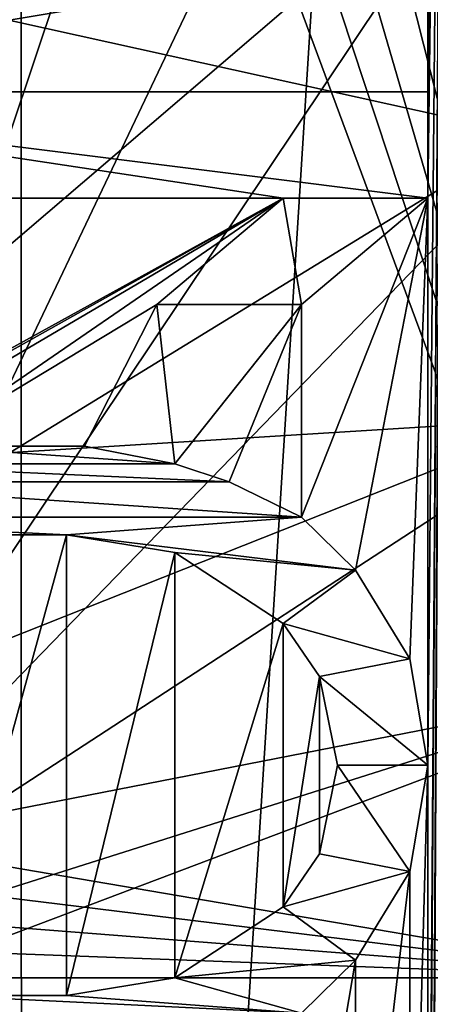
# Model space of a CAD drawing. Header units: millimetres. Extents: x -147 to 148, y -145 to 204.
# Tile 424 of 571: x 106.08 to 108.01, y -0.13 to 4.51. Entities that reach past the tile are written whole.
import ezdxf

# ---------------------------------------------------------------- set-up
doc = ezdxf.new("R2010")
doc.units = ezdxf.units.MM
doc.header["$LTSCALE"] = 26.699852
for name, color, linetype in [('1236', 7, 'CONTINUOUS'), ('1397', 7, 'CONTINUOUS'), ('1398', 7, 'CONTINUOUS'), ('1399', 7, 'CONTINUOUS'), ('1400', 7, 'CONTINUOUS'), ('1401', 7, 'CONTINUOUS'), ('1402', 7, 'CONTINUOUS'), ('1403', 7, 'CONTINUOUS'), ('1404', 7, 'CONTINUOUS'), ('1405', 7, 'CONTINUOUS'), ('1406', 7, 'CONTINUOUS'), ('1410', 7, 'CONTINUOUS'), ('1411', 7, 'CONTINUOUS'), ('1412', 7, 'CONTINUOUS'), ('1413', 7, 'CONTINUOUS'), ('1414', 7, 'CONTINUOUS'), ('1415', 7, 'CONTINUOUS'), ('1416', 7, 'CONTINUOUS'), ('1417', 7, 'CONTINUOUS'), ('1418', 7, 'CONTINUOUS'), ('1427', 7, 'CONTINUOUS'), ('1428', 7, 'CONTINUOUS'), ('1429', 7, 'CONTINUOUS'), ('1430', 7, 'CONTINUOUS'), ('1431', 7, 'CONTINUOUS'), ('1432', 7, 'CONTINUOUS'), ('1433', 7, 'CONTINUOUS'), ('1451', 7, 'CONTINUOUS'), ('1452', 7, 'CONTINUOUS'), ('1984', 7, 'CONTINUOUS'), ('1985', 7, 'CONTINUOUS'), ('1986', 7, 'CONTINUOUS'), ('1987', 7, 'CONTINUOUS'), ('1994', 7, 'CONTINUOUS'), ('1995', 7, 'CONTINUOUS'), ('2006', 7, 'CONTINUOUS'), ('743', 7, 'CONTINUOUS'), ('744', 7, 'CONTINUOUS')]:
    doc.layers.add(name, color=color, linetype=linetype)

msp = doc.modelspace()

# ---------------------------------------------------------------- linework, layer by layer
at = {"layer": '1236', "color": 7, "linetype": 'CONTINUOUS', "true_color": 0xd8d8d8}
for points in [[(104, 3.6667, 90.9), (104, 4.1667, 90.9), (107.3191, 3.6667, 90.9), (104, 3.6667, 90.9)], [(107.3191, 3.6667, 90.9), (104, 4.1667, 90.9), (108, 3.6667, 90.9), (107.3191, 3.6667, 90.9)], [(108, 3.6667, 90.9), (104, 4.1667, 90.9), (108, 4.1667, 90.9), (108, 3.6667, 90.9)], [(106.7234, 3.1667, 90.9), (107.3191, 3.6667, 90.9), (107.4043, 3.1667, 90.9), (106.7234, 3.1667, 90.9)], [(107.4043, 3.1667, 90.9), (107.3191, 3.6667, 90.9), (108, 3.6667, 90.9), (107.4043, 3.1667, 90.9)], [(105.617, 2.5, 90.9), (106.8085, 2.4167, 90.9), (105.1915, 2.4167, 90.9), (105.617, 2.5, 90.9)], [(106.383, 2.5, 90.9), (106.8085, 2.4167, 90.9), (105.617, 2.5, 90.9), (106.383, 2.5, 90.9)], [(105.1915, 2.4167, 90.9), (107.0638, 2.3333, 90.9), (104.9362, 2.3333, 90.9), (105.1915, 2.4167, 90.9)], [(106.8085, 2.4167, 90.9), (107.0638, 2.3333, 90.9), (105.1915, 2.4167, 90.9), (106.8085, 2.4167, 90.9)], [(104.9362, 2.3333, 90.9), (107.4043, 2.1667, 90.9), (104.5957, 2.1667, 90.9), (104.9362, 2.3333, 90.9)], [(107.0638, 2.3333, 90.9), (107.4043, 2.1667, 90.9), (104.9362, 2.3333, 90.9), (107.0638, 2.3333, 90.9)], [(104.5957, 2.1667, 90.9), (107.4043, 2.1667, 90.9), (106.2979, 2.0833, 90.9), (104.5957, 2.1667, 90.9)], [(105.7021, 2.0833, 90.9), (104.5957, 2.1667, 90.9), (106.2979, 2.0833, 90.9), (105.7021, 2.0833, 90.9)], [(107.4043, 2.1667, 90.9), (107.6596, 1.9167, 90.9), (106.2979, 2.0833, 90.9), (107.4043, 2.1667, 90.9)], [(106.2979, 2.0833, 90.9), (107.6596, 1.9167, 90.9), (106.8085, 2, 90.9), (106.2979, 2.0833, 90.9)], [(106.8085, 2, 90.9), (107.6596, 1.9167, 90.9), (107.3191, 1.6667, 90.9), (106.8085, 2, 90.9)], [(107.6596, 1.9167, 90.9), (107.9149, 1.5, 90.9), (107.3191, 1.6667, 90.9), (107.6596, 1.9167, 90.9)], [(107.3191, 1.6667, 90.9), (107.9149, 1.5, 90.9), (107.4894, 1.4167, 90.9), (107.3191, 1.6667, 90.9)], [(107.9149, 1.5, 90.9), (108, 1, 90.9), (107.4894, 1.4167, 90.9), (107.9149, 1.5, 90.9)], [(107.4894, 1.4167, 90.9), (108, 1, 90.9), (107.5745, 1, 90.9), (107.4894, 1.4167, 90.9)], [(107.5745, 1, 90.9), (107.9149, 0.5, 90.9), (107.4894, 0.5833, 90.9), (107.5745, 1, 90.9)], [(108, 1, 90.9), (107.9149, 0.5, 90.9), (107.5745, 1, 90.9), (108, 1, 90.9)], [(107.4894, 0.5833, 90.9), (107.9149, 0.5, 90.9), (107.3191, 0.3333, 90.9), (107.4894, 0.5833, 90.9)], [(107.9149, 0.5, 90.9), (107.6596, 0.0833, 90.9), (107.3191, 0.3333, 90.9), (107.9149, 0.5, 90.9)], [(107.3191, 0.3333, 90.9), (107.6596, 0.0833, 90.9), (106.8085, 0, 90.9), (107.3191, 0.3333, 90.9)], [(107.6596, 0.0833, 90.9), (107.4043, -0.1667, 90.9), (106.8085, 0, 90.9), (107.6596, 0.0833, 90.9)], [(107.4043, -0.1667, 90.9), (106.2979, -0.0833, 90.9), (106.8085, 0, 90.9), (107.4043, -0.1667, 90.9)], [(107.4043, -0.1667, 90.9), (104.5957, -0.1667, 90.9), (105.7021, -0.0833, 90.9), (107.4043, -0.1667, 90.9)], [(106.2979, -0.0833, 90.9), (107.4043, -0.1667, 90.9), (105.7021, -0.0833, 90.9), (106.2979, -0.0833, 90.9)]]:
    msp.add_3dface(points, dxfattribs=at)
at = {"layer": '1397', "color": 7, "linetype": 'CONTINUOUS', "true_color": 0xd8d8d8}
for points in [[(105.617, 2.5, 91.4), (106.383, 2.5, 91.4), (105.617, 2.5, 90.9), (105.617, 2.5, 91.4)], [(106.383, 2.5, 91.4), (106.383, 2.5, 90.9), (105.617, 2.5, 90.9), (106.383, 2.5, 91.4)]]:
    msp.add_3dface(points, dxfattribs=at)
at = {"layer": '1398', "color": 7, "linetype": 'CONTINUOUS', "true_color": 0xd8d8d8}
for points in [[(106.383, 2.5, 91.4), (106.8085, 2.4167, 91.4), (106.8085, 2.4167, 90.9), (106.383, 2.5, 91.4)], [(106.383, 2.5, 91.4), (106.8085, 2.4167, 90.9), (106.383, 2.5, 90.9), (106.383, 2.5, 91.4)]]:
    msp.add_3dface(points, dxfattribs=at)
at = {"layer": '1399', "color": 7, "linetype": 'CONTINUOUS', "true_color": 0xd8d8d8}
for points in [[(106.8085, 2.4167, 91.4), (107.0638, 2.3333, 91.4), (107.0638, 2.3333, 90.9), (106.8085, 2.4167, 91.4)], [(106.8085, 2.4167, 91.4), (107.0638, 2.3333, 90.9), (106.8085, 2.4167, 90.9), (106.8085, 2.4167, 91.4)]]:
    msp.add_3dface(points, dxfattribs=at)
at = {"layer": '1400', "color": 7, "linetype": 'CONTINUOUS', "true_color": 0xd8d8d8}
for points in [[(107.0638, 2.3333, 91.4), (107.4043, 2.1667, 91.4), (107.4043, 2.1667, 90.9), (107.0638, 2.3333, 91.4)], [(107.0638, 2.3333, 91.4), (107.4043, 2.1667, 90.9), (107.0638, 2.3333, 90.9), (107.0638, 2.3333, 91.4)]]:
    msp.add_3dface(points, dxfattribs=at)
at = {"layer": '1401', "color": 7, "linetype": 'CONTINUOUS', "true_color": 0xd8d8d8}
for points in [[(107.4043, 2.1667, 91.4), (107.6596, 1.9167, 91.4), (107.6596, 1.9167, 90.9), (107.4043, 2.1667, 91.4)], [(107.4043, 2.1667, 91.4), (107.6596, 1.9167, 90.9), (107.4043, 2.1667, 90.9), (107.4043, 2.1667, 91.4)]]:
    msp.add_3dface(points, dxfattribs=at)
at = {"layer": '1402', "color": 7, "linetype": 'CONTINUOUS', "true_color": 0xd8d8d8}
for points in [[(107.6596, 1.9167, 91.4), (107.9149, 1.5, 91.4), (107.9149, 1.5, 90.9), (107.6596, 1.9167, 91.4)], [(107.6596, 1.9167, 91.4), (107.9149, 1.5, 90.9), (107.6596, 1.9167, 90.9), (107.6596, 1.9167, 91.4)]]:
    msp.add_3dface(points, dxfattribs=at)
at = {"layer": '1403', "color": 7, "linetype": 'CONTINUOUS', "true_color": 0xd8d8d8}
for points in [[(107.9149, 1.5, 91.4), (108, 1, 91.4), (107.9149, 1.5, 90.9), (107.9149, 1.5, 91.4)], [(108, 1, 91.4), (108, 1, 90.9), (107.9149, 1.5, 90.9), (108, 1, 91.4)]]:
    msp.add_3dface(points, dxfattribs=at)
at = {"layer": '1404', "color": 7, "linetype": 'CONTINUOUS', "true_color": 0xd8d8d8}
for points in [[(108, 1, 91.4), (107.9149, 0.5, 91.4), (108, 1, 90.9), (108, 1, 91.4)], [(107.9149, 0.5, 91.4), (107.9149, 0.5, 90.9), (108, 1, 90.9), (107.9149, 0.5, 91.4)]]:
    msp.add_3dface(points, dxfattribs=at)
at = {"layer": '1405', "color": 7, "linetype": 'CONTINUOUS', "true_color": 0xd8d8d8}
for points in [[(107.9149, 0.5, 91.4), (107.6596, 0.0833, 91.4), (107.6596, 0.0833, 90.9), (107.9149, 0.5, 91.4)], [(107.9149, 0.5, 91.4), (107.6596, 0.0833, 90.9), (107.9149, 0.5, 90.9), (107.9149, 0.5, 91.4)]]:
    msp.add_3dface(points, dxfattribs=at)
at = {"layer": '1406', "color": 7, "linetype": 'CONTINUOUS', "true_color": 0xd8d8d8}
for points in [[(107.6596, 0.0833, 91.4), (107.4043, -0.1667, 91.4), (107.4043, -0.1667, 90.9), (107.6596, 0.0833, 91.4)], [(107.6596, 0.0833, 91.4), (107.4043, -0.1667, 90.9), (107.6596, 0.0833, 90.9), (107.6596, 0.0833, 91.4)]]:
    msp.add_3dface(points, dxfattribs=at)
at = {"layer": '1410', "color": 7, "linetype": 'CONTINUOUS', "true_color": 0xd8d8d8}
for points in [[(106.2979, -0.0833, 91.4), (106.8085, 0, 91.4), (106.2979, -0.0833, 90.9), (106.2979, -0.0833, 91.4)], [(106.2979, -0.0833, 90.9), (106.8085, 0, 91.4), (106.8085, 0, 90.9), (106.2979, -0.0833, 90.9)]]:
    msp.add_3dface(points, dxfattribs=at)
at = {"layer": '1411', "color": 7, "linetype": 'CONTINUOUS', "true_color": 0xd8d8d8}
for points in [[(106.8085, 0, 91.4), (107.3191, 0.3333, 91.4), (106.8085, 0, 90.9), (106.8085, 0, 91.4)], [(107.3191, 0.3333, 91.4), (107.3191, 0.3333, 90.9), (106.8085, 0, 90.9), (107.3191, 0.3333, 91.4)]]:
    msp.add_3dface(points, dxfattribs=at)
at = {"layer": '1412', "color": 7, "linetype": 'CONTINUOUS', "true_color": 0xd8d8d8}
for points in [[(107.3191, 0.3333, 91.4), (107.4894, 0.5833, 91.4), (107.4894, 0.5833, 90.9), (107.3191, 0.3333, 91.4)], [(107.3191, 0.3333, 91.4), (107.4894, 0.5833, 90.9), (107.3191, 0.3333, 90.9), (107.3191, 0.3333, 91.4)]]:
    msp.add_3dface(points, dxfattribs=at)
at = {"layer": '1413', "color": 7, "linetype": 'CONTINUOUS', "true_color": 0xd8d8d8}
for points in [[(107.4894, 0.5833, 91.4), (107.5745, 1, 91.4), (107.5745, 1, 90.9), (107.4894, 0.5833, 91.4)], [(107.4894, 0.5833, 91.4), (107.5745, 1, 90.9), (107.4894, 0.5833, 90.9), (107.4894, 0.5833, 91.4)]]:
    msp.add_3dface(points, dxfattribs=at)
at = {"layer": '1414', "color": 7, "linetype": 'CONTINUOUS', "true_color": 0xd8d8d8}
for points in [[(107.5745, 1, 91.4), (107.4894, 1.4167, 91.4), (107.4894, 1.4167, 90.9), (107.5745, 1, 91.4)], [(107.5745, 1, 91.4), (107.4894, 1.4167, 90.9), (107.5745, 1, 90.9), (107.5745, 1, 91.4)]]:
    msp.add_3dface(points, dxfattribs=at)
at = {"layer": '1415', "color": 7, "linetype": 'CONTINUOUS', "true_color": 0xd8d8d8}
for points in [[(107.4894, 1.4167, 91.4), (107.3191, 1.6667, 91.4), (107.3191, 1.6667, 90.9), (107.4894, 1.4167, 91.4)], [(107.4894, 1.4167, 91.4), (107.3191, 1.6667, 90.9), (107.4894, 1.4167, 90.9), (107.4894, 1.4167, 91.4)]]:
    msp.add_3dface(points, dxfattribs=at)
at = {"layer": '1416', "color": 7, "linetype": 'CONTINUOUS', "true_color": 0xd8d8d8}
for points in [[(107.3191, 1.6667, 91.4), (106.8085, 2, 91.4), (107.3191, 1.6667, 90.9), (107.3191, 1.6667, 91.4)], [(106.8085, 2, 91.4), (106.8085, 2, 90.9), (107.3191, 1.6667, 90.9), (106.8085, 2, 91.4)]]:
    msp.add_3dface(points, dxfattribs=at)
at = {"layer": '1417', "color": 7, "linetype": 'CONTINUOUS', "true_color": 0xd8d8d8}
for points in [[(106.8085, 2, 91.4), (106.2979, 2.0833, 91.4), (106.8085, 2, 90.9), (106.8085, 2, 91.4)], [(106.2979, 2.0833, 91.4), (106.2979, 2.0833, 90.9), (106.8085, 2, 90.9), (106.2979, 2.0833, 91.4)]]:
    msp.add_3dface(points, dxfattribs=at)
at = {"layer": '1418', "color": 7, "linetype": 'CONTINUOUS', "true_color": 0xd8d8d8}
for points in [[(106.2979, 2.0833, 91.4), (105.7021, 2.0833, 91.4), (106.2979, 2.0833, 90.9), (106.2979, 2.0833, 91.4)], [(105.7021, 2.0833, 91.4), (105.7021, 2.0833, 90.9), (106.2979, 2.0833, 90.9), (105.7021, 2.0833, 91.4)]]:
    msp.add_3dface(points, dxfattribs=at)
at = {"layer": '1427', "color": 7, "linetype": 'CONTINUOUS', "true_color": 0xd8d8d8}
for points in [[(105.7021, -0.0833, 91.4), (106.2979, -0.0833, 91.4), (105.7021, -0.0833, 90.9), (105.7021, -0.0833, 91.4)], [(106.2979, -0.0833, 91.4), (106.2979, -0.0833, 90.9), (105.7021, -0.0833, 90.9), (106.2979, -0.0833, 91.4)]]:
    msp.add_3dface(points, dxfattribs=at)
at = {"layer": '1428', "color": 7, "linetype": 'CONTINUOUS', "true_color": 0xd8d8d8}
for points in [[(104, 4.1667, 91.4), (108, 4.1667, 91.4), (104, 4.1667, 90.9), (104, 4.1667, 91.4)], [(104, 4.1667, 90.9), (108, 4.1667, 91.4), (108, 4.1667, 90.9), (104, 4.1667, 90.9)]]:
    msp.add_3dface(points, dxfattribs=at)
at = {"layer": '1429', "color": 7, "linetype": 'CONTINUOUS', "true_color": 0xd8d8d8}
for points in [[(108, 4.1667, 91.4), (108, 3.6667, 91.4), (108, 3.6667, 90.9), (108, 4.1667, 91.4)], [(108, 4.1667, 91.4), (108, 3.6667, 90.9), (108, 4.1667, 90.9), (108, 4.1667, 91.4)]]:
    msp.add_3dface(points, dxfattribs=at)
at = {"layer": '1430', "color": 7, "linetype": 'CONTINUOUS', "true_color": 0xd8d8d8}
for points in [[(108, 3.6667, 91.4), (107.4043, 3.1667, 91.4), (108, 3.6667, 90.9), (108, 3.6667, 91.4)], [(107.4043, 3.1667, 91.4), (107.4043, 3.1667, 90.9), (108, 3.6667, 90.9), (107.4043, 3.1667, 91.4)]]:
    msp.add_3dface(points, dxfattribs=at)
at = {"layer": '1431', "color": 7, "linetype": 'CONTINUOUS', "true_color": 0xd8d8d8}
for points in [[(107.4043, 3.1667, 91.4), (106.7234, 3.1667, 91.4), (107.4043, 3.1667, 90.9), (107.4043, 3.1667, 91.4)], [(106.7234, 3.1667, 91.4), (106.7234, 3.1667, 90.9), (107.4043, 3.1667, 90.9), (106.7234, 3.1667, 91.4)]]:
    msp.add_3dface(points, dxfattribs=at)
at = {"layer": '1432', "color": 7, "linetype": 'CONTINUOUS', "true_color": 0xd8d8d8}
for points in [[(106.7234, 3.1667, 91.4), (107.3191, 3.6667, 91.4), (106.7234, 3.1667, 90.9), (106.7234, 3.1667, 91.4)], [(107.3191, 3.6667, 91.4), (107.3191, 3.6667, 90.9), (106.7234, 3.1667, 90.9), (107.3191, 3.6667, 91.4)]]:
    msp.add_3dface(points, dxfattribs=at)
at = {"layer": '1433', "color": 7, "linetype": 'CONTINUOUS', "true_color": 0xd8d8d8}
for points in [[(107.3191, 3.6667, 91.4), (104, 3.6667, 91.4), (107.3191, 3.6667, 90.9), (107.3191, 3.6667, 91.4)], [(104, 3.6667, 91.4), (104, 3.6667, 90.9), (107.3191, 3.6667, 90.9), (104, 3.6667, 91.4)]]:
    msp.add_3dface(points, dxfattribs=at)
at = {"layer": '1451', "color": 7, "linetype": 'CONTINUOUS', "true_color": 0xd8d8d8}
for points in [[(95.4142, 2.5858, 89.9), (106.9061, 14.0777, 89.9), (95.7155, 2.3753, 90.9857), (95.4142, 2.5858, 89.9)], [(106.9061, 14.0777, 89.9), (95.92, 2.4733, 91.2116), (95.7155, 2.3753, 90.9857), (106.9061, 14.0777, 89.9)], [(106.9061, 14.0777, 89.9), (96.1552, 2.6417, 91.3533), (95.92, 2.4733, 91.2116), (106.9061, 14.0777, 89.9)], [(106.9061, 14.0777, 89.9), (96.3911, 2.8555, 91.4), (96.1552, 2.6417, 91.3533), (106.9061, 14.0777, 89.9)], [(106.5114, 12.9759, 91.4), (96.3911, 2.8555, 91.4), (106.9061, 14.0777, 89.9), (106.5114, 12.9759, 91.4)]]:
    msp.add_3dface(points, dxfattribs=at)
at = {"layer": '1452', "color": 7, "linetype": 'CONTINUOUS', "true_color": 0xd8d8d8}
msp.add_3dface([(104.0777, 16.9061, 89.9), (106.9061, 14.0777, 89.9), (95.4142, 2.5858, 89.9), (104.0777, 16.9061, 89.9)], dxfattribs=at)
at = {"layer": '1984', "color": 7, "linetype": 'CONTINUOUS', "true_color": 0xd8d8d8}
for points in [[(102.5072, -14.4588, 39.1117), (102, 0, 39.3641), (109.0917, 0, 39.3641), (102.5072, -14.4588, 39.1117)], [(103.5122, -13.5225, 39.1281), (102.5072, -14.4588, 39.1117), (109.0917, 0, 39.3641), (103.5122, -13.5225, 39.1281)], [(104.4474, -12.5147, 39.1457), (103.5122, -13.5225, 39.1281), (109.0917, 0, 39.3641), (104.4474, -12.5147, 39.1457)], [(105.3079, -11.4437, 39.1644), (104.4474, -12.5147, 39.1457), (109.0917, 0, 39.3641), (105.3079, -11.4437, 39.1644)], [(106.0821, -10.3251, 39.1839), (105.3079, -11.4437, 39.1644), (109.0917, 0, 39.3641), (106.0821, -10.3251, 39.1839)], [(106.7728, -9.1557, 39.2043), (106.0821, -10.3251, 39.1839), (109.0917, 0, 39.3641), (106.7728, -9.1557, 39.2043)], [(107.3787, -7.9391, 39.2255), (106.7728, -9.1557, 39.2043), (109.0917, 0, 39.3641), (107.3787, -7.9391, 39.2255)], [(107.8999, -6.6751, 39.2476), (107.3787, -7.9391, 39.2255), (109.0917, 0, 39.3641), (107.8999, -6.6751, 39.2476)], [(108.3281, -5.3815, 39.2702), (107.8999, -6.6751, 39.2476), (109.0917, 0, 39.3641), (108.3281, -5.3815, 39.2702)]]:
    msp.add_3dface(points, dxfattribs=at)
at = {"layer": '1985', "color": 7, "linetype": 'CONTINUOUS', "true_color": 0xd8d8d8}
for points in [[(102, 0, 39.3641), (106.0742, 10.3374, 39.1837), (106.7632, 9.1734, 39.204), (102, 0, 39.3641)], [(102, 0, 39.3641), (106.7632, 9.1734, 39.204), (107.3688, 7.9608, 39.2252), (102, 0, 39.3641)], [(102, 0, 39.3641), (107.3688, 7.9608, 39.2252), (107.891, 6.6995, 39.2472), (102, 0, 39.3641)], [(102, 0, 39.3641), (107.891, 6.6995, 39.2472), (108.3208, 5.4061, 39.2697), (102, 0, 39.3641)], [(102, 0, 39.3641), (108.3208, 5.4061, 39.2697), (108.6586, 4.0788, 39.2929), (102, 0, 39.3641)], [(102, 0, 39.3641), (108.6586, 4.0788, 39.2929), (108.9003, 2.7334, 39.3164), (102, 0, 39.3641)], [(102, 0, 39.3641), (108.9003, 2.7334, 39.3164), (109.0443, 1.3748, 39.3401), (102, 0, 39.3641)], [(109.0917, 0, 39.3641), (102, 0, 39.3641), (109.0443, 1.3748, 39.3401), (109.0917, 0, 39.3641)]]:
    msp.add_3dface(points, dxfattribs=at)
at = {"layer": '1986', "color": 7, "linetype": 'CONTINUOUS', "true_color": 0xd8d8d8}
for points in [[(106.0744, -10.3375, 43.0844), (106.7634, -9.1735, 43.0641), (104.1126, 0, 42.9039), (106.0744, -10.3375, 43.0844)], [(106.7634, -9.1735, 43.0641), (107.3689, -7.9609, 43.0429), (104.1126, 0, 42.9039), (106.7634, -9.1735, 43.0641)], [(107.3689, -7.9609, 43.0429), (107.8911, -6.6995, 43.0209), (104.1126, 0, 42.9039), (107.3689, -7.9609, 43.0429)], [(107.8911, -6.6995, 43.0209), (108.321, -5.4061, 42.9983), (104.1126, 0, 42.9039), (107.8911, -6.6995, 43.0209)], [(108.321, -5.4061, 42.9983), (108.6588, -4.0788, 42.9751), (104.1126, 0, 42.9039), (108.321, -5.4061, 42.9983)], [(108.6588, -4.0788, 42.9751), (108.9005, -2.7334, 42.9516), (104.1126, 0, 42.9039), (108.6588, -4.0788, 42.9751)], [(108.9005, -2.7334, 42.9516), (109.0445, -1.3749, 42.9279), (104.1126, 0, 42.9039), (108.9005, -2.7334, 42.9516)], [(109.0445, -1.3749, 42.9279), (109.0919, 0, 42.9039), (104.1126, 0, 42.9039), (109.0445, -1.3749, 42.9279)]]:
    msp.add_3dface(points, dxfattribs=at)
at = {"layer": '1987', "color": 7, "linetype": 'CONTINUOUS', "true_color": 0xd8d8d8}
for points in [[(109.0919, 0, 42.9039), (104.4475, 12.5148, 43.1224), (104.1602, 0.8395, 42.9186), (109.0919, 0, 42.9039)], [(109.0919, 0, 42.9039), (105.3081, 11.4438, 43.1037), (104.4475, 12.5148, 43.1224), (109.0919, 0, 42.9039)], [(109.0919, 0, 42.9039), (106.0823, 10.3252, 43.0842), (105.3081, 11.4438, 43.1037), (109.0919, 0, 42.9039)], [(109.0919, 0, 42.9039), (106.773, 9.1557, 43.0637), (106.0823, 10.3252, 43.0842), (109.0919, 0, 42.9039)], [(109.0919, 0, 42.9039), (107.3789, 7.9391, 43.0425), (106.773, 9.1557, 43.0637), (109.0919, 0, 42.9039)], [(109.0919, 0, 42.9039), (107.9001, 6.6752, 43.0204), (107.3789, 7.9391, 43.0425), (109.0919, 0, 42.9039)], [(109.0919, 0, 42.9039), (108.3282, 5.3815, 42.9979), (107.9001, 6.6752, 43.0204), (109.0919, 0, 42.9039)], [(104.1566, 0.6043, 42.9145), (109.0919, 0, 42.9039), (104.1602, 0.8395, 42.9186), (104.1566, 0.6043, 42.9145)], [(104.1475, 0.3857, 42.9107), (109.0919, 0, 42.9039), (104.1566, 0.6043, 42.9145), (104.1475, 0.3857, 42.9107)], [(104.133, 0.1845, 42.9072), (109.0919, 0, 42.9039), (104.1475, 0.3857, 42.9107), (104.133, 0.1845, 42.9072)], [(104.1126, 0, 42.9039), (109.0919, 0, 42.9039), (104.133, 0.1845, 42.9072), (104.1126, 0, 42.9039)]]:
    msp.add_3dface(points, dxfattribs=at)
at = {"layer": '1994', "color": 7, "linetype": 'CONTINUOUS', "true_color": 0xd8d8d8}
for points in [[(109.0917, 0, 47.8204), (105.3079, -11.4437, 47.6206), (104.7, 0, 47.8204), (109.0917, 0, 47.8204)], [(106.0821, -10.3251, 47.6401), (105.3079, -11.4437, 47.6206), (109.0917, 0, 47.8204), (106.0821, -10.3251, 47.6401)], [(106.7728, -9.1557, 47.6605), (106.0821, -10.3251, 47.6401), (109.0917, 0, 47.8204), (106.7728, -9.1557, 47.6605)], [(107.3787, -7.9391, 47.6818), (106.7728, -9.1557, 47.6605), (109.0917, 0, 47.8204), (107.3787, -7.9391, 47.6818)], [(107.8999, -6.6751, 47.7038), (107.3787, -7.9391, 47.6818), (109.0917, 0, 47.8204), (107.8999, -6.6751, 47.7038)], [(108.3281, -5.3815, 47.7264), (107.8999, -6.6751, 47.7038), (109.0917, 0, 47.8204), (108.3281, -5.3815, 47.7264)]]:
    msp.add_3dface(points, dxfattribs=at)
at = {"layer": '1995', "color": 7, "linetype": 'CONTINUOUS', "true_color": 0xd8d8d8}
for points in [[(104.7, 0, 47.8204), (106.0742, 10.3374, 47.6399), (106.7632, 9.1734, 47.6602), (104.7, 0, 47.8204)], [(104.7, 0, 47.8204), (106.7632, 9.1734, 47.6602), (107.3688, 7.9608, 47.6814), (104.7, 0, 47.8204)], [(104.7, 0, 47.8204), (107.3688, 7.9608, 47.6814), (107.891, 6.6995, 47.7034), (104.7, 0, 47.8204)], [(104.7, 0, 47.8204), (107.891, 6.6995, 47.7034), (108.3208, 5.4061, 47.726), (104.7, 0, 47.8204)], [(104.7, 0, 47.8204), (108.3208, 5.4061, 47.726), (108.6586, 4.0788, 47.7492), (104.7, 0, 47.8204)], [(104.7, 0, 47.8204), (108.6586, 4.0788, 47.7492), (108.9003, 2.7334, 47.7726), (104.7, 0, 47.8204)], [(104.7, 0, 47.8204), (108.9003, 2.7334, 47.7726), (109.0443, 1.3748, 47.7964), (104.7, 0, 47.8204)], [(109.0917, 0, 47.8204), (104.7, 0, 47.8204), (109.0443, 1.3748, 47.7964), (109.0917, 0, 47.8204)]]:
    msp.add_3dface(points, dxfattribs=at)
at = {"layer": '2006', "color": 7, "linetype": 'CONTINUOUS', "true_color": 0xd8d8d8}
for points in [[(113.2177, 2.9153, 52.9), (112.6692, 5.8021, 52.9), (104.7413, 4.7892, 52.9), (113.2177, 2.9153, 52.9)], [(105.309, 2.4244, 52.9), (113.2177, 2.9153, 52.9), (104.7413, 4.7892, 52.9), (105.309, 2.4244, 52.9)], [(105.4997, 0, 52.9), (113.2177, 2.9153, 52.9), (105.309, 2.4244, 52.9), (105.4997, 0, 52.9)], [(113.4, 0, 52.9), (113.2177, 2.9153, 52.9), (105.4997, 0, 52.9), (113.4, 0, 52.9)], [(113.2177, -2.9153, 52.9), (113.4, 0, 52.9), (105.309, -2.4244, 52.9), (113.2177, -2.9153, 52.9)], [(105.309, -2.4244, 52.9), (113.4, 0, 52.9), (105.4997, 0, 52.9), (105.309, -2.4244, 52.9)]]:
    msp.add_3dface(points, dxfattribs=at)
at = {"layer": '743', "color": 7, "linetype": 'CONTINUOUS', "true_color": 0xd8d8d8}
for points in [[(106.086, 17.1314, 93.4), (103.8123, 19.0121, 93.4), (103.8124, -19.012, 93.4), (106.086, 17.1314, 93.4)], [(106.0861, -17.1313, 93.4), (106.086, 17.1314, 93.4), (103.8124, -19.012, 93.4), (106.0861, -17.1313, 93.4)], [(108.1063, 14.9803, 93.4), (106.086, 17.1314, 93.4), (106.0861, -17.1313, 93.4), (108.1063, 14.9803, 93.4)], [(108.1064, -14.9802, 93.4), (108.1063, 14.9803, 93.4), (106.0861, -17.1313, 93.4), (108.1064, -14.9802, 93.4)]]:
    msp.add_3dface(points, dxfattribs=at)
at = {"layer": '744', "color": 7, "linetype": 'CONTINUOUS', "true_color": 0xd8d8d8}
for points in [[(96.846, 1.4598, 91.4), (96.3911, 2.8555, 91.4), (106.5114, 12.9759, 91.4), (96.846, 1.4598, 91.4)], [(97, -0.0015, 91.4), (96.846, 1.4598, 91.4), (106.5114, 12.9759, 91.4), (97, -0.0015, 91.4)], [(97, -0.0015, 91.4), (106.5114, 12.9759, 91.4), (104, 8.1667, 91.4), (97, -0.0015, 91.4)], [(108.0885, 10.6679, 91.4), (108.0887, -10.6676, 91.4), (108, -6.1667, 91.4), (108.0885, 10.6679, 91.4)], [(108.0885, 10.6679, 91.4), (108, -6.1667, 91.4), (108, -5.6667, 91.4), (108.0885, 10.6679, 91.4)], [(108.0885, 10.6679, 91.4), (108, -5.6667, 91.4), (108, -2.8333, 91.4), (108.0885, 10.6679, 91.4)], [(108, -2.5, 91.4), (108.0885, 10.6679, 91.4), (108, -2.8333, 91.4), (108, -2.5, 91.4)], [(108.0885, 10.6679, 91.4), (108, -2.5, 91.4), (108, 1, 91.4), (108.0885, 10.6679, 91.4)], [(108.0885, 10.6679, 91.4), (108, 1, 91.4), (108, 3.6667, 91.4), (108.0885, 10.6679, 91.4)], [(108, 4.1667, 91.4), (108.0885, 10.6679, 91.4), (108, 3.6667, 91.4), (108, 4.1667, 91.4)], [(108.0885, 10.6679, 91.4), (108, 4.1667, 91.4), (108, 4.8333, 91.4), (108.0885, 10.6679, 91.4)], [(108, 4.1667, 91.4), (104, 4.1667, 91.4), (108, 4.8333, 91.4), (108, 4.1667, 91.4)], [(108, 4.8333, 91.4), (104, 4.1667, 91.4), (107.5745, 4.8333, 91.4), (108, 4.8333, 91.4)], [(107.5745, 4.8333, 91.4), (104, 4.1667, 91.4), (104.6809, 4.8333, 91.4), (107.5745, 4.8333, 91.4)], [(107.3191, 3.6667, 91.4), (104.5957, 2.1667, 91.4), (104, 3.6667, 91.4), (107.3191, 3.6667, 91.4)], [(104.9362, 2.3333, 91.4), (104.5957, 2.1667, 91.4), (107.3191, 3.6667, 91.4), (104.9362, 2.3333, 91.4)], [(105.1915, 2.4167, 91.4), (104.9362, 2.3333, 91.4), (107.3191, 3.6667, 91.4), (105.1915, 2.4167, 91.4)], [(105.617, 2.5, 91.4), (105.1915, 2.4167, 91.4), (107.3191, 3.6667, 91.4), (105.617, 2.5, 91.4)], [(106.7234, 3.1667, 91.4), (105.617, 2.5, 91.4), (107.3191, 3.6667, 91.4), (106.7234, 3.1667, 91.4)], [(107.6596, 1.9167, 91.4), (107.4043, 2.1667, 91.4), (108, 3.6667, 91.4), (107.6596, 1.9167, 91.4)], [(108, 3.6667, 91.4), (107.4043, 2.1667, 91.4), (107.4043, 3.1667, 91.4), (108, 3.6667, 91.4)], [(107.9149, 1.5, 91.4), (107.6596, 1.9167, 91.4), (108, 3.6667, 91.4), (107.9149, 1.5, 91.4)], [(108, 1, 91.4), (107.9149, 1.5, 91.4), (108, 3.6667, 91.4), (108, 1, 91.4)], [(106.383, 2.5, 91.4), (105.617, 2.5, 91.4), (106.7234, 3.1667, 91.4), (106.383, 2.5, 91.4)], [(106.8085, 2.4167, 91.4), (106.383, 2.5, 91.4), (106.7234, 3.1667, 91.4), (106.8085, 2.4167, 91.4)], [(107.4043, 3.1667, 91.4), (106.8085, 2.4167, 91.4), (106.7234, 3.1667, 91.4), (107.4043, 3.1667, 91.4)], [(107.0638, 2.3333, 91.4), (106.8085, 2.4167, 91.4), (107.4043, 3.1667, 91.4), (107.0638, 2.3333, 91.4)], [(107.4043, 2.1667, 91.4), (107.0638, 2.3333, 91.4), (107.4043, 3.1667, 91.4), (107.4043, 2.1667, 91.4)], [(106.2979, 2.0833, 91.4), (106.2979, -0.0833, 91.4), (105.7021, -0.0833, 91.4), (106.2979, 2.0833, 91.4)], [(105.7021, 2.0833, 91.4), (106.2979, 2.0833, 91.4), (105.7021, -0.0833, 91.4), (105.7021, 2.0833, 91.4)], [(106.8085, 2, 91.4), (106.2979, -0.0833, 91.4), (106.2979, 2.0833, 91.4), (106.8085, 2, 91.4)], [(106.8085, 0, 91.4), (106.2979, -0.0833, 91.4), (106.8085, 2, 91.4), (106.8085, 0, 91.4)], [(107.3191, 1.6667, 91.4), (106.8085, 0, 91.4), (106.8085, 2, 91.4), (107.3191, 1.6667, 91.4)], [(107.3191, 0.3333, 91.4), (106.8085, 0, 91.4), (107.3191, 1.6667, 91.4), (107.3191, 0.3333, 91.4)], [(107.4894, 1.4167, 91.4), (107.3191, 0.3333, 91.4), (107.3191, 1.6667, 91.4), (107.4894, 1.4167, 91.4)], [(107.4894, 0.5833, 91.4), (107.3191, 0.3333, 91.4), (107.4894, 1.4167, 91.4), (107.4894, 0.5833, 91.4)], [(107.5745, 1, 91.4), (107.4894, 0.5833, 91.4), (107.4894, 1.4167, 91.4), (107.5745, 1, 91.4)], [(108, -2.5, 91.4), (107.9149, -2.0833, 91.4), (108, 1, 91.4), (108, -2.5, 91.4)], [(108, 1, 91.4), (107.9149, -2.0833, 91.4), (107.9149, 0.5, 91.4), (108, 1, 91.4)], [(107.9149, -2.0833, 91.4), (107.6596, -1.6667, 91.4), (107.9149, 0.5, 91.4), (107.9149, -2.0833, 91.4)], [(107.9149, 0.5, 91.4), (107.6596, -1.6667, 91.4), (107.6596, 0.0833, 91.4), (107.9149, 0.5, 91.4)], [(107.6596, -1.6667, 91.4), (107.4043, -1.4167, 91.4), (107.6596, 0.0833, 91.4), (107.6596, -1.6667, 91.4)], [(107.6596, 0.0833, 91.4), (107.4043, -1.4167, 91.4), (107.4043, -0.1667, 91.4), (107.6596, 0.0833, 91.4)]]:
    msp.add_3dface(points, dxfattribs=at)

doc.saveas('drawing.dxf')
